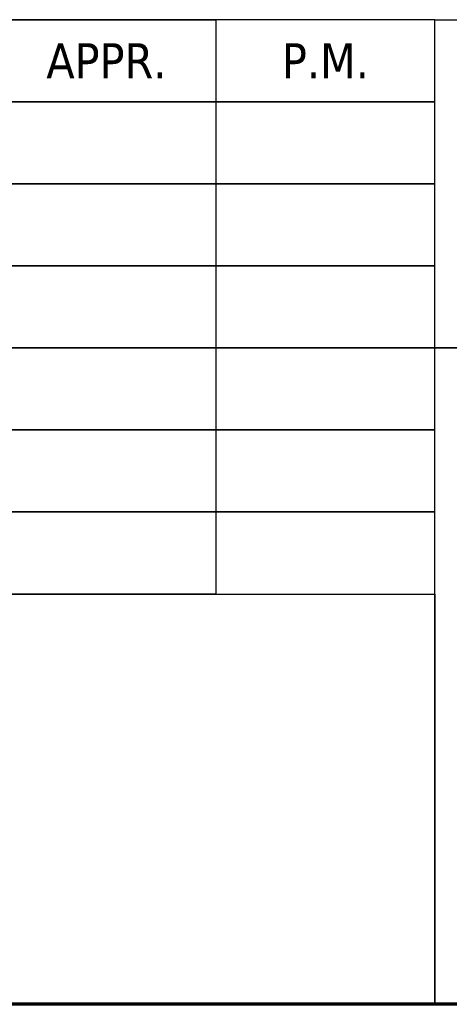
# Model space of a CAD drawing. Header units: inches. Extents: x 24 to 1128, y -69 to 748.
# Tile 527 of 656: x 882 to 913, y 20 to 92. Entities that reach past the tile are written whole.
import ezdxf
from ezdxf.enums import TextEntityAlignment as Align

# ---------------------------------------------------------------- set-up
doc = ezdxf.new("R2010")
doc.units = ezdxf.units.IN
doc.header["$LTSCALE"] = 32
doc.header["$MEASUREMENT"] = 0
doc.layers.add('Border (ANSI)', color=7, linetype='Continuous', lineweight=70)
doc.layers.add('Title (ANSI)', color=7, linetype='Continuous', lineweight=50)
doc.styles.get("Standard").update_dxf_attribs({"font": 'arial.ttf'})
doc.styles.add('Text Style40', font='tahoma.ttf')

# ---------------------------------------------------------------- blocks, each defined once
blk = doc.blocks.new('Borders SUPERIOR BORDER')
at = {"layer": 'Border (ANSI)'}
blk.add_line((35.25, 0.625), (0.75, 0.625), dxfattribs=at)
blk = doc.blocks.new('Title Blocks SB TITLE-KS')
at = {"layer": 'Title (ANSI)', "lineweight": 25}
for p, q in [((47.7839, 4.6475), (41.0339, 4.6475)), ((46.7839, 4.6475), (47.2839, 4.6475)), ((47.7839, 4.6475), (47.2839, 4.6475)), ((47.2839, 4.6475), (47.2839, 3.335)), ((47.2839, 4.6475), (47.2839, 3.335)), ((47.7839, 4.6475), (54.5339, 4.6475)), ((47.7839, 2.3975), (47.7839, 4.6475)), ((47.7839, 4.6475), (54.5339, 4.6475)), ((47.7839, 3.8975), (47.7839, 4.6475)), ((47.7839, 4.46), (47.7839, 4.6475)), ((47.7839, 3.335), (47.7839, 4.6475)), ((47.7839, 4.46), (41.0339, 4.46)), ((41.0339, 4.46), (47.7839, 4.46)), ((45.5339, 4.46), (47.7839, 4.46)), ((47.7839, 4.2725), (47.7839, 4.46)), ((47.7839, 4.2725), (41.0339, 4.2725)), ((41.0339, 4.2725), (47.7839, 4.2725)), ((45.5339, 4.2725), (47.7839, 4.2725)), ((47.7839, 4.085), (47.7839, 4.2725)), ((47.7839, 4.085), (41.0339, 4.085)), ((41.0339, 4.085), (47.7839, 4.085)), ((45.5339, 4.085), (47.7839, 4.085)), ((47.7839, 3.8975), (47.7839, 4.085)), ((47.7839, 3.8975), (41.0339, 3.8975)), ((41.0339, 3.8975), (47.7839, 3.8975)), ((45.5339, 3.8975), (47.7839, 3.8975)), ((54.5339, 3.8975), (47.7839, 3.8975)), ((47.7839, 3.8975), (49.2839, 3.8975)), ((47.7839, 2.3975), (47.7839, 3.8975)), ((47.7839, 3.71), (47.7839, 3.8975)), ((47.7839, 3.71), (41.0339, 3.71)), ((41.0339, 3.71), (47.7839, 3.71)), ((45.5339, 3.71), (47.7839, 3.71)), ((47.7839, 3.5225), (47.7839, 3.71)), ((47.7839, 3.5225), (41.0339, 3.5225)), ((41.0339, 3.5225), (47.7839, 3.5225)), ((45.5339, 3.5225), (47.7839, 3.5225)), ((47.7839, 3.335), (47.7839, 3.5225)), ((41.0339, 3.335), (47.7839, 3.335)), ((45.5339, 3.335), (47.7839, 3.335)), ((47.2839, 3.335), (46.7839, 3.335)), ((47.2839, 3.335), (47.7839, 3.335)), ((47.7839, 3.335), (47.7839, 2.3975)), ((47.7839, 2.3975), (45.5339, 2.3975)), ((54.5339, 2.3975), (47.7839, 2.3975)), ((49.2839, 2.3975), (47.7839, 2.3975))]:
    blk.add_line(p, q, dxfattribs=at)
at = {"layer": 'Title (ANSI)', "style": 'Text Style40'}
for s, p in [('APPR.', (47.0339, 4.5537)), ('P.M.', (47.5339, 4.5537))]:
    blk.add_text(s, height=0.08, dxfattribs=at).set_placement(p, align=Align.MIDDLE_CENTER)
at = {"layer": 'Title (ANSI)', "lineweight": 30, "flags": 63}
for tag, p in [('REV._1_#', (41.2839, 4.3662)), ('REV_#1_DATE', (46.0339, 4.3662)), ('REV_#1_DRAWN', (46.5339, 4.3662)), ('REV_#1_APPR', (47.0339, 4.3662)), ('REV_#1_P.M.', (47.5339, 4.3662)), ('REV._2__#', (41.2839, 4.1787)), ('REV_#2_DATE', (46.0339, 4.1787)), ('REV_#2_DRAWN', (46.5339, 4.1787)), ('REV_#2_APPR', (47.0339, 4.1787)), ('REV_#2_P.M.', (47.5339, 4.1787)), ('REV._3_#', (41.2839, 3.9912)), ('REV_#3_DATE', (46.0339, 3.9912)), ('REV_#3_DRAWN', (46.5339, 3.9912)), ('REV_#3_APPR', (47.0339, 3.9912)), ('REV_#3_P.M.', (47.5339, 3.9912)), ('REV._4_#', (41.2839, 3.8037)), ('REV_#4_DATE', (46.0339, 3.8037)), ('REV_#4_DRAWN', (46.5339, 3.8037)), ('REV_#4_APPR', (47.0339, 3.8037)), ('REV_#4_P.M.', (47.5339, 3.8037)), ('REV._5_#', (41.2839, 3.6162)), ('REV_#5_DATE', (46.0339, 3.6162)), ('REV_#5_DRAWN', (46.5339, 3.6162)), ('REV_#5_APPR', (47.0339, 3.6162)), ('REV_#5_P.M.', (47.5339, 3.6162)), ('REV._6_#', (41.2839, 3.4287)), ('REV_#6_DATE', (46.0339, 3.4287)), ('REV_#6_DRAWN', (46.5339, 3.4287)), ('REV_#6_APPR', (47.0339, 3.4287)), ('REV_#6_P.M.', (47.5339, 3.4287))]:
    blk.add_attdef(tag, text='', height=0.08, dxfattribs=at).set_placement(p, align=Align.MIDDLE_CENTER)
for tag, p in [('REVISION_#1_DESCRIPTION', (41.5639, 4.3662)), ('REVISION_#2_DESCRIPTION', (41.5639, 4.1787)), ('REVISION_#3_DESCRIPTION', (41.5639, 3.9912)), ('REVISION_#4_DESCRIPTION', (41.5639, 3.8037)), ('REVISION_#5_DESCRIPTION', (41.5639, 3.6162)), ('REVISION_#6_DESCRIPTION', (41.5639, 3.4287))]:
    blk.add_attdef(tag, text='', height=0.08, dxfattribs=at).set_placement(p, align=Align.MIDDLE_LEFT)
for tag, height, p in [('DRAWING_NAME', 0.125, (51.9089, 3.68)), ('DRAWING_REV_#', 0.188, (54.2839, 2.7925))]:
    blk.add_attdef(tag, text='', height=height, dxfattribs=at).set_placement(p, align=Align.TOP_CENTER)
for tag, height, p in [('SCALE', 0.1, (53.1889, 2.8675)), ('CONTRACTOR', 0.125, (49.3139, 3.2425)), ('PROJECT', 0.125, (51.9389, 3.2425)), ('DRAWN_BY_DATE', 0.1, (49.3139, 2.555)), ('DRAWN_BY_INITIAL', 0.1, (49.3139, 2.8675)), ('MODEL_NUMBER', 0.1, (51.9389, 2.8675)), ('APPROVED_BY_INITIAL', 0.1, (50.1889, 2.8675)), ('PROJECT_MANAGER_INITIAL', 0.1, (51.0639, 2.8675)), ('APPROVED_BY_DATE', 0.1, (50.1889, 2.555)), ('PROJECT_MANAGER_DATE', 0.1, (51.0639, 2.555)), ('DRAWING_NUMBER', 0.1, (51.9389, 2.555)), ('SIZE', 0.1, (53.1889, 2.555))]:
    blk.add_attdef(tag, text='', height=height, dxfattribs=at).set_placement(p, align=Align.TOP_LEFT)

msp = doc.modelspace()

# ---------------------------------------------------------------- block references
at = {"xscale": 32, "yscale": 32, "zscale": 32}
for name, p in [('Borders SUPERIOR BORDER', (0, 0)), ('Title Blocks SB TITLE-KS', (-617.08574, -56.71979))]:
    msp.add_blockref(name, p, dxfattribs=at)

doc.saveas('drawing.dxf')
